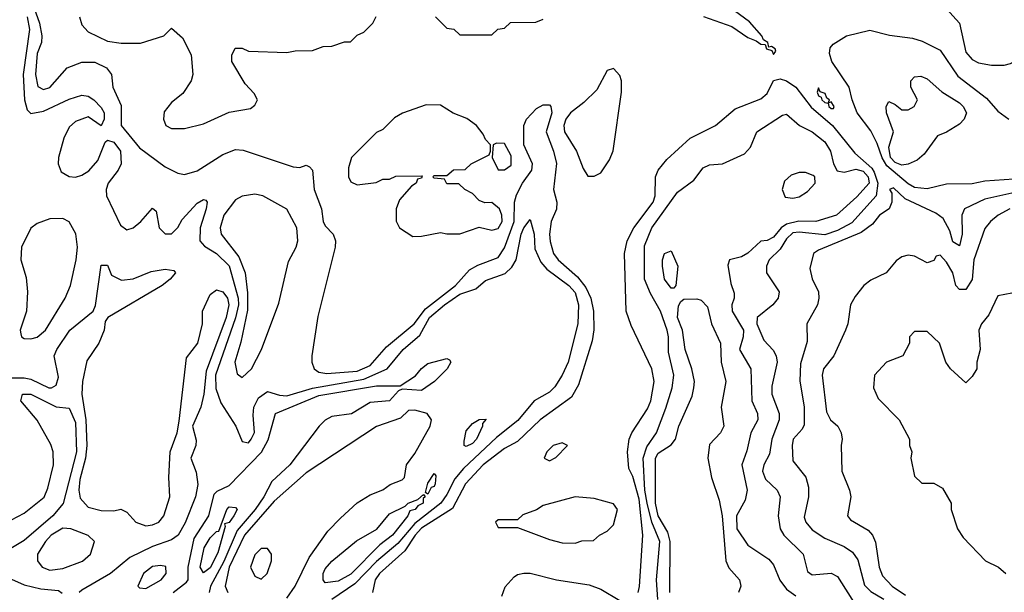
# Model space of a CAD drawing. Header units: inches. Extents: x 2380053 to 2584298, y 380219 to 546618.
# Tile 761 of 788: x 2476476 to 2479550, y 500511 to 502301. Entities that reach past the tile are written whole.
import ezdxf

# ---------------------------------------------------------------- set-up
doc = ezdxf.new("R2010")
doc.units = ezdxf.units.IN
doc.header["$MEASUREMENT"] = 0
doc.layers.add('C4570', color=7, linetype='Continuous')

msp = doc.modelspace()

# ---------------------------------------------------------------- linework, layer by layer
at = {"layer": 'C4570', "color": 2}
for points, elevation in [([(2476509.1, 502370), (2476537.8, 502290), (2476544.6, 502250), (2476543.7, 502230), (2476530, 502195.3), (2476524.6, 502130), (2476532.5, 502092.5), (2476550, 502082.4), (2476570, 502088.4), (2476624, 502150), (2476670, 502168), (2476710, 502168.2), (2476746.8, 502150), (2476762.8, 502130), (2476766.8, 502090), (2476792.3, 502032.3), (2476792.7, 501970), (2476850, 501900.7), (2476930, 501840.5), (2476970, 501820.7), (2476990, 501817.3), (2477030, 501828), (2477110, 501879.3), (2477150, 501894.9), (2477173.5, 501893.5), (2477330, 501840.7), (2477350, 501838.8), (2477370, 501846), (2477381, 501841), (2477390.5, 501830.5), (2477394.9, 501770), (2477418.4, 501710), (2477423, 501670), (2477430, 501656), (2477454.8, 501630), (2477462, 501610), (2477460.5, 501590), (2477406.9, 501373.1), (2477388.2, 501250), (2477388, 501230), (2477394.8, 501210), (2477410, 501199.1), (2477435.2, 501195.2), (2477530, 501202.6), (2477570, 501219.5), (2477621.2, 501278.8), (2477707.1, 501350), (2477742.8, 501397.2), (2477836.4, 501470), (2477880.6, 501519.4), (2477905.9, 501534.1), (2477970, 501558), (2477990, 501587.3), (2478019.5, 501670), (2478020.9, 501730), (2478026.9, 501753.1), (2478045.7, 501790), (2478075.1, 501830), (2478076.9, 501850), (2478049.8, 501910), (2478049.6, 501970), (2478058.4, 501990), (2478090, 502023), (2478110, 502034.9), (2478130, 502034.8), (2478134.8, 502030), (2478137.6, 502010), (2478119.5, 501950), (2478143.1, 501890), (2478151.7, 501851.7), (2478143.1, 501770), (2478153.4, 501730), (2478151.7, 501708.3), (2478134.9, 501670), (2478130.4, 501630), (2478132.7, 501607.3), (2478143.1, 501570), (2478157, 501550), (2478217.1, 501497.1), (2478243.6, 501463.6), (2478258.9, 501430), (2478267.2, 501390), (2478268.4, 501331.6), (2478263.4, 501296.6), (2478220.7, 501159.3), (2478198.7, 501121.3), (2478100.5, 501050), (2478030, 500982.9), (2477990, 500960.5), (2477922.6, 500910), (2477867.8, 500850), (2477826.9, 500773.1), (2477730, 500711.5), (2477710.2, 500690), (2477678.8, 500641.2), (2477599.5, 500570), (2477585.7, 500550), (2477577.3, 500510)], 30), ([(2478610.7, 502310.7), (2478699.9, 502279.9), (2478750, 502245.3), (2478775.2, 502235.2), (2478790, 502223.8), (2478803.6, 502223.6), (2478807.7, 502210), (2478824.9, 502204.9), (2478830, 502192), (2478837.2, 502202.8), (2478834.5, 502210), (2478823.5, 502216.5), (2478814.6, 502214.6), (2478812, 502230), (2478798, 502238), (2478793.6, 502250), (2478754.3, 502294.3), (2478708, 502328)], 34), ([(2479370, 502334.9), (2479410.5, 502290), (2479430, 502198.8), (2479450, 502176.3), (2479470, 502165.5), (2479510, 502159.1), (2479550, 502158.8), (2479570, 502164), (2479610, 502186.8), (2479650, 502220.7), (2479750, 502250.8), (2479770, 502250.8), (2479890, 502212.4), (2479930, 502214.4), (2479950, 502224.9), (2479973, 502250), (2479978, 502270), (2479975.1, 502330)], 34), ([(2476499.4, 502310), (2476506.6, 502270), (2476487, 502130), (2476490.2, 502050.2), (2476499, 502019), (2476510, 502007.7), (2476550, 502014.9), (2476630, 502052.2), (2476670, 502064.9), (2476690, 502062), (2476706.8, 502050), (2476730, 502026.8), (2476739.3, 502010), (2476739.1, 501990), (2476730, 501968.7), (2476690, 501997.2), (2476650, 501982.9), (2476630, 501964.5), (2476613.1, 501930), (2476597.3, 501870), (2476595.3, 501850), (2476605.3, 501825.3), (2476630, 501810.3), (2476650, 501809.1), (2476670, 501815.3), (2476691.7, 501828.3), (2476719.5, 501860.5), (2476742.4, 501917.6), (2476750, 501924), (2476770, 501918.4), (2476790.3, 501890), (2476792.2, 501850), (2476783.1, 501830), (2476752, 501790), (2476745.5, 501770), (2476747.1, 501750), (2476790, 501658.8), (2476810, 501644), (2476830, 501650.7), (2476854, 501670), (2476890, 501711.3), (2476902, 501702), (2476911.3, 501650), (2476930, 501631.3), (2476950, 501631), (2476970, 501651.3), (2476983.3, 501676.7), (2477030, 501727.7), (2477050, 501738.8), (2477056.8, 501736.8), (2477061, 501730), (2477058.4, 501710), (2477038.9, 501650), (2477038.4, 501610), (2477052.5, 501592.5), (2477090.1, 501570.1), (2477130, 501532), (2477158.1, 501430), (2477158.5, 501410), (2477149.2, 501369.2), (2477087.1, 501190), (2477087.7, 501147.7), (2477103.7, 501103.7), (2477151, 501030), (2477170, 500982), (2477190, 500978), (2477199, 500990), (2477208.9, 501011.1), (2477204.5, 501064.5), (2477207.3, 501090), (2477221.5, 501118.5), (2477250, 501139.1), (2477286.9, 501126.9), (2477310, 501125.2), (2477390, 501149.4), (2477550, 501177.2), (2477623, 501210), (2477673.6, 501270), (2477725, 501315), (2477755, 501370), (2477802.4, 501410), (2477850, 501443.2), (2477900.1, 501459.9), (2477930, 501485.7), (2477992, 501508), (2478013, 501527), (2478025.7, 501550), (2478041.5, 501630), (2478050, 501650.7), (2478070, 501676), (2478082, 501630), (2478084.4, 501584.4), (2478102.6, 501542.6), (2478121.4, 501521.4), (2478190, 501470.2), (2478210, 501448.2), (2478220.2, 501410), (2478218.8, 501350), (2478188.2, 501230), (2478170.2, 501189.8), (2478146.8, 501153.2), (2478130, 501136.9), (2478082.6, 501110), (2478031.6, 501048.4), (2477965, 500995), (2477862, 500898), (2477834, 500866), (2477810, 500816.9), (2477790.7, 500789.3), (2477710, 500726.5), (2477656.6, 500663.4), (2477590, 500607.1), (2477522.7, 500537.3), (2477450, 500488.2)], 26), ([(2476662.8, 502310), (2476670, 502284.7), (2476690, 502262.8), (2476750, 502234), (2476792.9, 502227.1), (2476852.9, 502227.1), (2476926, 502250), (2476950, 502274), (2476983.6, 502243.6), (2477011.1, 502191.1), (2477016, 502130), (2477010.8, 502109.2), (2476984.7, 502070), (2476950, 502042), (2476927.1, 502012.9), (2476924.7, 501990), (2476932, 501970), (2476950, 501961), (2476990, 501961), (2477050, 501974.8), (2477130, 502011.3), (2477196.4, 502023.6), (2477210, 502034), (2477218, 502050), (2477208, 502070), (2477180.2, 502100.2), (2477138, 502170), (2477138, 502190), (2477148.4, 502211.6), (2477170, 502212), (2477190, 502202), (2477310, 502198), (2477336.4, 502203.6), (2477390, 502204.7), (2477423.1, 502216.9), (2477450, 502218), (2477490, 502231.3), (2477508.4, 502231.6), (2477530, 502252), (2477550, 502262), (2477578, 502290), (2477588.9, 502311.1)], 34), ([(2477774, 502310), (2477810, 502274), (2477831.6, 502271.6), (2477850, 502254), (2477950, 502254), (2477968.4, 502271.6), (2477990, 502274), (2478008.4, 502291.6), (2478087.3, 502292.7), (2478110, 502302)], 34), ([(2479610, 501804.4), (2479490, 501796), (2479450, 501788), (2479370, 501786.4), (2479310, 501772.4), (2479270, 501776.4), (2479250, 501787.4), (2479184, 501844), (2479168.8, 501868.8), (2479153.7, 501913.7), (2479133.8, 501953.8), (2479091.3, 502010), (2479075.1, 502050), (2479066, 502090), (2479011.8, 502170), (2479004.8, 502195.2), (2479007, 502213), (2479015.5, 502224.5), (2479058, 502250), (2479130, 502267.7), (2479192.2, 502252.2), (2479263.4, 502243.4), (2479293.9, 502233.9), (2479350, 502205.5), (2479404.8, 502124.8), (2479495.3, 502055.2), (2479530, 502014.8), (2479564.7, 501990)], 30), ([(2478407, 500510), (2478411.1, 500528.9), (2478421.1, 500690), (2478410, 500802.7), (2478390, 500873.2), (2478378.3, 500898.3), (2478373.6, 500950), (2478378.4, 500990), (2478387, 501010), (2478435.7, 501084.3), (2478446.6, 501110), (2478457.4, 501170), (2478449.6, 501210), (2478384.8, 501344.8), (2478369.5, 501389.5), (2478364.5, 501570), (2478372.3, 501610), (2478393.3, 501650), (2478454, 501730), (2478459.7, 501750), (2478460.9, 501810), (2478469.3, 501830), (2478496.1, 501863.9), (2478569.7, 501930.3), (2478649, 501970), (2478710, 502022), (2478790, 502053.4), (2478809.6, 502070.4), (2478829.6, 502110.4), (2478850, 502115.8), (2478870, 502110.2), (2478899, 502090), (2478947.1, 502027.1), (2479014.2, 501970), (2479083.5, 501883.5), (2479136.6, 501836.6), (2479144.5, 501824.5), (2479155, 501790), (2479150.2, 501750), (2479074, 501666), (2479030, 501641.8), (2478990, 501628.2), (2478910, 501636.5), (2478890, 501634.8), (2478870, 501616.3), (2478850, 501583.6), (2478816.3, 501550), (2478808, 501530), (2478807.3, 501510), (2478847.3, 501450), (2478844, 501430), (2478827.3, 501410), (2478779.1, 501370), (2478777.1, 501350), (2478799.3, 501299.3), (2478828.4, 501268.4), (2478838, 501250), (2478841.6, 501230), (2478824.5, 501155.5), (2478824, 501130), (2478847, 501070), (2478847.2, 501050), (2478824, 500990), (2478816.9, 500943.1), (2478799.5, 500910), (2478795.3, 500890), (2478804.8, 500864.8), (2478841.6, 500830), (2478850.4, 500810), (2478843.8, 500750), (2478850.5, 500710), (2478862, 500690), (2478922, 500630), (2478936.3, 500576.3), (2478950, 500565.5), (2479010, 500570.5), (2479030, 500560.7), (2479086.3, 500470)], 30), ([(2478468.4, 500488.5), (2478464.7, 500550), (2478474.8, 500670), (2478449.9, 500729.9), (2478435, 500790), (2478428.1, 500830), (2478422.3, 500930), (2478434.1, 500965.9), (2478464.2, 501010), (2478493.8, 501086.2), (2478512.8, 501150), (2478518.9, 501190), (2478502, 501262), (2478501.7, 501310), (2478497.2, 501330), (2478476.3, 501390), (2478445.3, 501445.3), (2478426.4, 501490), (2478426.5, 501593.5), (2478449.7, 501650), (2478530, 501762), (2478580.7, 501799.3), (2478610, 501837.3), (2478630, 501847.3), (2478670, 501850.8), (2478738.6, 501881.4), (2478757.5, 501902.5), (2478778, 501950), (2478858, 502002), (2478870, 502006), (2478910.4, 501970.4), (2478950, 501950.7), (2478990, 501918.8), (2479007.7, 501890), (2479017.3, 501850), (2479028.4, 501828.4), (2479050, 501824.4), (2479086.7, 501833.3), (2479110, 501827.7), (2479125, 501810), (2479128.9, 501790), (2479090, 501747.3), (2479026, 501690), (2478962, 501670), (2478909.2, 501670.8), (2478870, 501662), (2478853.8, 501650), (2478830, 501621), (2478810, 501611.1), (2478790, 501608.2), (2478750, 501571.3), (2478730, 501559.6), (2478692, 501550), (2478686.8, 501533.2), (2478695.9, 501475.9), (2478706.4, 501446.4), (2478706.8, 501430), (2478699.1, 501410), (2478700.5, 501390), (2478735.5, 501330), (2478735.3, 501310), (2478723.1, 501270), (2478759.3, 501210), (2478761.6, 501110), (2478779.3, 501070), (2478780.4, 501050), (2478759.3, 501010), (2478746.4, 500953.6), (2478730.4, 500910), (2478747, 500830), (2478741.1, 500798.9), (2478714, 500750), (2478714.8, 500710), (2478750, 500658.8), (2478814.6, 500614.6), (2478830, 500597.3), (2478849, 500549), (2478870, 500520.5), (2478899.9, 500499.9)], 26), ([(2479630, 501770.7), (2479490, 501739.7), (2479426, 501710), (2479418, 501690), (2479419.3, 501630), (2479410, 501594), (2479390, 501606), (2479380.7, 501640.7), (2479359.3, 501679.3), (2479336.6, 501696.6), (2479240.8, 501740.8), (2479204.5, 501775.5), (2479192, 501770), (2479198.8, 501758.8), (2479199.5, 501730), (2479190.6, 501710), (2479160.7, 501690), (2479138.7, 501661.3), (2479103.8, 501636.2), (2478970, 501580.9), (2478954.8, 501570), (2478943.5, 501523.5), (2478950.7, 501490.7), (2478970.5, 501450.5), (2478970.7, 501430), (2478967.3, 501410), (2478934, 501350), (2478934.9, 501294.9), (2478914.4, 501225.6), (2478912.2, 501172.2), (2478925.3, 501090), (2478925.5, 501034.5), (2478919.3, 501020.7), (2478891.3, 500990), (2478887.7, 500970), (2478890, 500922), (2478930.6, 500870.6), (2478939.3, 500839.3), (2478939.3, 500810), (2478925.5, 500745.5), (2478930.5, 500730), (2478950, 500706), (2478990, 500680.4), (2479050, 500654.4), (2479076.5, 500636.5), (2479093, 500613), (2479113.8, 500533.8), (2479133.3, 500513.3), (2479174, 500490)], 34), ([(2479567.3, 501710), (2479530.8, 501690), (2479506.8, 501670), (2479490, 501648.7), (2479455.3, 501550), (2479450, 501489), (2479430, 501457.2), (2479410, 501457.2), (2479399.3, 501470), (2479389.4, 501510), (2479370, 501542.7), (2479350, 501565.2), (2479338, 501562), (2479330, 501548), (2479310, 501541.2), (2479270, 501562), (2479250, 501564.5), (2479230, 501559.3), (2479212.8, 501547.2), (2479181, 501510), (2479133.7, 501486.3), (2479111.3, 501470), (2479084.5, 501435.5), (2479070.6, 501409.4), (2479062, 501350), (2479054.8, 501330), (2479018, 501250), (2478985.5, 501210), (2478981.6, 501190), (2478995.6, 501075.6), (2479007.3, 501050), (2479030.7, 501030), (2479040.7, 501010), (2479044, 500990), (2479040.7, 500970), (2479042.8, 500890), (2479067.3, 500830), (2479070.7, 500810), (2479061, 500750), (2479070, 500738), (2479125.5, 500705.5), (2479138.8, 500690), (2479147.9, 500667.9), (2479159.1, 500590), (2479170, 500562.8), (2479200.7, 500530), (2479242, 500502)], 38), ([(2476350, 501181.2), (2476490, 501181.1), (2476510, 501177.1), (2476566.8, 501150), (2476575.3, 501150), (2476590, 501158.8), (2476596.6, 501183.4), (2476583.7, 501250), (2476591.8, 501270), (2476632, 501330), (2476705.2, 501390), (2476712.9, 501407.1), (2476730, 501534), (2476750, 501534), (2476762.8, 501502.8), (2476793.6, 501486.4), (2476830, 501491), (2476885.8, 501514.2), (2476930, 501520.7), (2476956.9, 501516.9), (2476962, 501510), (2476946, 501490), (2476921, 501470), (2476750.4, 501369.6), (2476742.8, 501357.2), (2476739.5, 501330), (2476722.3, 501290), (2476685.7, 501234.3), (2476672.2, 501170), (2476669.3, 501130), (2476681.7, 501050), (2476685.5, 500970), (2476681.4, 500930), (2476663.2, 500863.2), (2476660.7, 500830), (2476665, 500805), (2476690, 500777.1), (2476730, 500766.8), (2476770, 500766), (2476791.1, 500771.1), (2476810, 500762), (2476838, 500730), (2476870, 500719.1), (2476890, 500722), (2476910, 500730.8), (2476926, 500750), (2476944.5, 500810), (2476940.9, 500870), (2476945.2, 500950), (2476967, 501010), (2476974, 501046), (2476996.5, 501243.5), (2477032, 501290), (2477046.6, 501350), (2477046.6, 501390), (2477070, 501442), (2477090, 501456), (2477110, 501450.4), (2477124.4, 501430), (2477128.4, 501410), (2477120.2, 501370), (2477057.5, 501202.5), (2477050.2, 501130), (2477040.9, 501090), (2477015.3, 501030), (2477026.9, 500986.9), (2477025.7, 500970), (2477010.4, 500930), (2477026.4, 500886.4), (2477032.3, 500847.7), (2477024.9, 500810), (2476991.9, 500728.1), (2476970.4, 500690), (2476950, 500674.7), (2476890, 500654.7), (2476819.6, 500620.4), (2476759.1, 500570), (2476670, 500518.3), (2476661.7, 500510)], 22), ([(2478506.3, 500510), (2478506.8, 500670), (2478499.6, 500699.6), (2478469.9, 500749.9), (2478461.5, 500790), (2478461.1, 500930), (2478470, 500945.5), (2478510, 500972.2), (2478524, 500990), (2478534, 501030), (2478575.8, 501124.2), (2478581.3, 501150), (2478582.6, 501170), (2478575.1, 501210), (2478553.6, 501270), (2478545.7, 501330), (2478529.8, 501370), (2478533.3, 501406.7), (2478540.1, 501419.9), (2478550, 501427.3), (2478590, 501428.7), (2478603.8, 501423.8), (2478623.4, 501403.4), (2478636.5, 501350), (2478663.7, 501290), (2478666.3, 501230), (2478680.3, 501170), (2478666, 501090), (2478674.8, 501030), (2478664, 501010), (2478630, 500972.7), (2478624.9, 500930), (2478635.8, 500870), (2478659.6, 500799.6), (2478669, 500750), (2478681.1, 500610), (2478690, 500587.7), (2478723, 500550), (2478728, 500530), (2478720.5, 500510)], 22), ([(2479574.4, 501445.6), (2479530, 501438), (2479502, 501378), (2479478.8, 501350), (2479470.8, 501330), (2479474.8, 501270), (2479464.7, 501230), (2479464.7, 501210), (2479450, 501186), (2479430, 501166), (2479382, 501210), (2479368, 501230), (2479348, 501290), (2479310, 501326), (2479270, 501326), (2479254, 501310), (2479254, 501290), (2479234, 501250), (2479182, 501230), (2479144.7, 501190), (2479142, 501150), (2479156.9, 501116.9), (2479222, 501050), (2479254, 500990), (2479254, 500970), (2479262, 500950), (2479258, 500930), (2479270, 500874), (2479292.7, 500852.7), (2479330, 500852), (2479356.9, 500836.9), (2479384.7, 500790), (2479384.7, 500770), (2479404.7, 500710), (2479422, 500682), (2479492, 500610), (2479532, 500590), (2479554.8, 500570)], 42), ([(2476954.7, 500510), (2476997, 500543), (2477001.5, 500550), (2477001.8, 500590), (2477020.3, 500679.7), (2477066.6, 500750), (2477082.5, 500817.5), (2477092.5, 500827.5), (2477130, 500844.9), (2477230.5, 500949.5), (2477252.1, 500987.9), (2477274, 501070), (2477410, 501126), (2477590, 501156.1), (2477664, 501156), (2477711.9, 501188.1), (2477730, 501210.7), (2477750, 501226), (2477810, 501242), (2477818, 501238), (2477822, 501230), (2477811, 501210), (2477770.7, 501170), (2477730, 501141.6), (2477670, 501146), (2477658.8, 501141.2), (2477630, 501109.7), (2477570, 501104.7), (2477511.4, 501068.6), (2477450, 501060.5), (2477430, 501049.6), (2477410.4, 501030), (2477318.9, 500910), (2477262.7, 500857.3), (2477238.4, 500810), (2477211, 500770), (2477155.2, 500704.8), (2477113, 500607), (2477071.1, 500530), (2477067.2, 500510)], 22), ([(2476410, 500716.5), (2476490, 500758), (2476551.6, 500808.4), (2476563.6, 500836.4), (2476581.6, 500910), (2476580.7, 500950), (2476572.7, 500972.7), (2476530, 501049.2), (2476479.5, 501110), (2476484, 501130), (2476510.7, 501130), (2476590, 501090.3), (2476630, 501086.8), (2476650, 501042), (2476653.4, 500950), (2476611.8, 500788.2), (2476579.5, 500750), (2476490, 500673.3), (2476390, 500613.6)], 18), ([(2477310, 500492.4), (2477336.3, 500530), (2477380.1, 500619.9), (2477438, 500702), (2477477.2, 500742.8), (2477530, 500791), (2477570, 500816), (2477610, 500831.3), (2477632.3, 500847.7), (2477670, 500862.8), (2477677.2, 500870), (2477684, 500910), (2477710, 500944.7), (2477757.2, 501030), (2477762, 501050), (2477748, 501070), (2477710, 501080.9), (2477690, 501079.3), (2477664.7, 501055.3), (2477590, 501029.2), (2477370, 500884.5), (2477270, 500795.8), (2477178, 500690), (2477130, 500589.5), (2477117.6, 500530), (2477125.5, 500510)], 26), ([(2477981.2, 500498.8), (2477991.6, 500528.4), (2478020.1, 500559.9), (2478030, 500566.8), (2478050, 500570.6), (2478070, 500570.5), (2478152, 500550), (2478254, 500534), (2478290, 500520.5), (2478350, 500485.5)], 30), ([(2476450, 500552.2), (2476490, 500534.9), (2476542, 500522), (2476596.9, 500516.9), (2476608.1, 500508.1)], 18)]:
    msp.add_lwpolyline(points, dxfattribs=dict(at, elevation=elevation))
for points, elevation in [([(2478330, 502148), (2478310, 502142), (2478278, 502082), (2478237.5, 502042.5), (2478195.8, 502010), (2478181.1, 501990), (2478174.4, 501970), (2478177.1, 501950), (2478214, 501890), (2478235.3, 501835.3), (2478250, 501812), (2478270, 501811.3), (2478290, 501822), (2478317.5, 501862.5), (2478329.4, 501890.6), (2478354.6, 502074.6), (2478355.3, 502110), (2478350, 502126)], 34), ([(2479230, 501846.6), (2479210, 501854), (2479194.8, 501870), (2479190, 501902), (2479204.5, 501950), (2479182, 502010), (2479181.2, 502030), (2479190, 502044.7), (2479210, 502036), (2479230, 502018.8), (2479250, 502018.8), (2479268.7, 502030), (2479279, 502050), (2479258, 502090), (2479258, 502110), (2479270, 502122), (2479290, 502124.7), (2479310, 502116), (2479355.3, 502075.3), (2479410, 502040.5), (2479422, 502030), (2479432.4, 502010), (2479425.5, 501990), (2479410, 501974.5), (2479370, 501949.4), (2479342, 501938), (2479299.9, 501880.1), (2479278.3, 501861.7), (2479250, 501849.7)], 26), ([(2478970, 502088), (2478965.8, 502074.2), (2478970, 502062.8), (2478978.5, 502058.5), (2478980.7, 502050), (2478990, 502042), (2478999.9, 502039.9), (2479002, 502030), (2479010, 502023), (2479017, 502023), (2479019.3, 502030), (2479010, 502044), (2479000.4, 502040.4), (2479004, 502050), (2478995.9, 502055.9), (2478991.5, 502070), (2478975.5, 502075.5)], 34), ([(2477745.4, 502034.6), (2477671.1, 502008.9), (2477646.4, 501993.6), (2477610, 501958), (2477590, 501948), (2477512, 501870), (2477502, 501838), (2477502, 501810), (2477510, 501794), (2477530, 501784.7), (2477588.4, 501791.6), (2477610, 501802), (2477630, 501802), (2477650, 501812), (2477732.7, 501812.7), (2477730, 501806), (2477718, 501802), (2477714, 501790), (2477699.6, 501780.4), (2477662, 501738), (2477651.3, 501710), (2477651.6, 501671.6), (2477662, 501650), (2477703.6, 501623.6), (2477730, 501624.7), (2477790, 501636), (2477810, 501631.3), (2477850, 501631.3), (2477910, 501652), (2477950, 501643), (2477970, 501648.4), (2477982.4, 501670), (2477981.6, 501690), (2477973.6, 501710), (2477950, 501729), (2477928.7, 501728.7), (2477910, 501735.3), (2477890, 501758), (2477866, 501770), (2477847.3, 501787.3), (2477810, 501788), (2477802, 501802), (2477770, 501806), (2477766, 501810), (2477770, 501814), (2477810, 501814), (2477830, 501832), (2477867.3, 501832.7), (2477886, 501850), (2477942, 501878), (2477946, 501890), (2477946, 501910), (2477930, 501926), (2477923.1, 501943.1), (2477902, 501970), (2477872.1, 501992.1), (2477829.1, 502009.1), (2477790, 502034)], 34), ([(2477964.7, 501915.3), (2477954, 501910), (2477951.3, 501870), (2477970, 501832), (2477990, 501831.3), (2478010, 501846), (2478010, 501875.3), (2477990, 501914)], 34), ([(2478910, 501823.6), (2478885.3, 501814.8), (2478864.2, 501795.8), (2478857, 501770), (2478866.4, 501746.4), (2478890, 501742.7), (2478910, 501747.1), (2478935.7, 501764.3), (2478959.5, 501790), (2478959, 501810), (2478954, 501814), (2478930, 501822.9)], 26), ([(2477210, 501755.1), (2477170, 501749.4), (2477150, 501738), (2477112.7, 501690), (2477101.6, 501650), (2477104.4, 501630), (2477159.5, 501559.5), (2477179.6, 501510), (2477186.8, 501446.8), (2477186.8, 501393.2), (2477166.6, 501293.4), (2477148, 501230), (2477154.4, 501194.4), (2477170, 501182.8), (2477199.5, 501210), (2477231.3, 501270), (2477285.3, 501414.7), (2477315.1, 501544.9), (2477339, 501590), (2477344, 501610), (2477341.2, 501650), (2477310, 501708.7), (2477235.3, 501750)], 30), ([(2476610, 501679.3), (2476570, 501678), (2476530, 501663.7), (2476510, 501649.2), (2476481.1, 501590), (2476479.5, 501550), (2476495.4, 501495.4), (2476500.3, 501450), (2476497.1, 501390), (2476477.3, 501330), (2476478.8, 501318.8), (2476481, 501310), (2476490, 501304), (2476510, 501303), (2476530, 501308.2), (2476556.2, 501330), (2476618, 501430), (2476634, 501470), (2476652, 501550), (2476656.2, 501590), (2476651.4, 501631.4), (2476630, 501669.2)], 26), ([(2478510, 501461.2), (2478489.4, 501490), (2478482.7, 501530), (2478482.7, 501550), (2478489.2, 501570), (2478510, 501578), (2478530.4, 501530), (2478524.7, 501470), (2478518, 501462)], 22), ([(2477870, 500967), (2477864, 500970), (2477863.2, 500983.2), (2477870, 501016), (2477890, 501038.8), (2477910, 501050.8), (2477932, 501052), (2477921, 501039), (2477921, 501030), (2477902, 500990), (2477890, 500976)], 22), ([(2478170, 500978), (2478142, 500970), (2478122, 500950), (2478114, 500930), (2478130, 500922), (2478150, 500932), (2478186, 500970)], 34), ([(2477750, 500818), (2477743.1, 500823.1), (2477750, 500852), (2477770, 500882), (2477774.8, 500874.8), (2477772.7, 500850), (2477770, 500842), (2477761, 500839)], 22), ([(2477430, 500540.9), (2477422.9, 500550), (2477423.5, 500570), (2477430, 500584), (2477450, 500608.2), (2477527.5, 500672.5), (2477591.1, 500708.9), (2477630, 500756.4), (2477679.5, 500780.5), (2477689, 500790), (2477718.9, 500801.1), (2477736.9, 500816.9), (2477742, 500810), (2477736, 500804), (2477735.5, 500790), (2477718.8, 500781.2), (2477710.7, 500770), (2477694.4, 500765.6), (2477687.3, 500750), (2477640.3, 500690), (2477600.5, 500659.5), (2477510, 500567.8), (2477470, 500546.2)], 22), ([(2478210, 500809), (2478110, 500782), (2478090, 500768.7), (2478046.4, 500753.6), (2478030, 500738), (2477970, 500738), (2477962, 500730), (2477970, 500714), (2478030, 500714), (2478130, 500676), (2478170, 500666), (2478210, 500664.7), (2478231.6, 500671.6), (2478267.3, 500672.7), (2478286, 500690), (2478310, 500702), (2478330, 500722), (2478342, 500770), (2478330, 500788), (2478270, 500804)], 34), ([(2477050, 500572), (2477039.7, 500590), (2477051.5, 500650), (2477070, 500681.6), (2477090, 500700.7), (2477098, 500702), (2477122.9, 500770), (2477130, 500778), (2477150, 500776), (2477154.8, 500770), (2477144, 500750), (2477130, 500729.5), (2477115.3, 500724.7), (2477116.8, 500716.8), (2477094.6, 500634.6), (2477070, 500588)], 18), ([(2476610, 500711.2), (2476574, 500690), (2476556.3, 500670), (2476531, 500630), (2476531, 500610), (2476546, 500590), (2476570, 500580.7), (2476610, 500585.5), (2476671.5, 500608.5), (2476697.2, 500630), (2476709, 500670), (2476690, 500689), (2476635.3, 500710)], 22), ([(2477250, 500648), (2477230, 500648), (2477210, 500628), (2477196, 500590), (2477210, 500562), (2477230, 500552), (2477248, 500570), (2477262, 500610), (2477262, 500630)], 30), ([(2476915.1, 500595.1), (2476890, 500592), (2476862.8, 500570), (2476844.7, 500530), (2476850, 500524.7), (2476870, 500522.8), (2476917.2, 500550), (2476932.7, 500570), (2476931.9, 500591.9)], 26)]:
    msp.add_lwpolyline(points, close=True, dxfattribs=dict(at, elevation=elevation))

doc.saveas('drawing.dxf')
